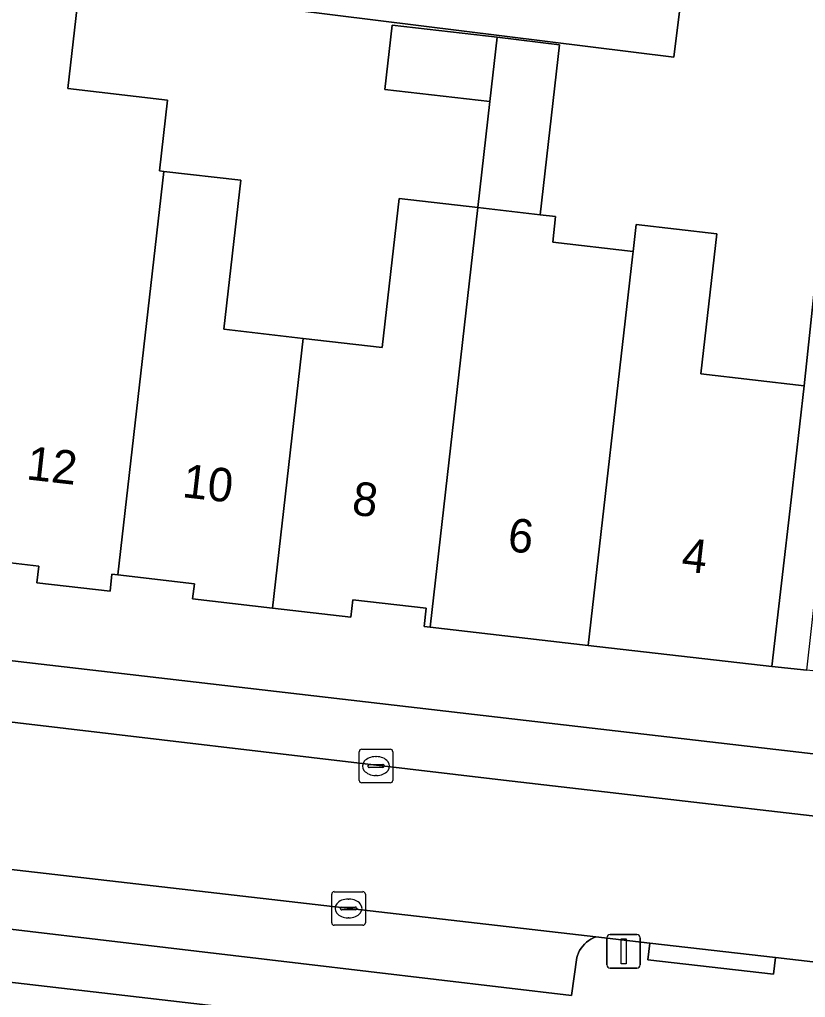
# Model space of a CAD drawing. Extents: x 161692 to 162379, y 380760 to 381678.
# Drawn here: x 162220.97 to 162244.38, y 380969.18 to 380998.31 of the extents above; entities that cross this region are included whole.
import ezdxf

# ---------------------------------------------------------------- set-up
doc = ezdxf.new("R2010")
doc.units = 0
for name, color, linetype in [('IMGEO_Erf', 7, 'Continuous'), ('IMGEO_Kolk', 7, 'Continuous'), ('IMGEO_Lichtmast', 7, 'Continuous'), ('IMGEO_Pand', 7, 'Continuous'), ('IMGEO_Pand_nummerreeks', 7, 'Continuous'), ('IMGEO_Parkeervlak_open', 7, 'Continuous'), ('IMGEO_Rijbaan_lokaal_open', 7, 'Continuous'), ('IMGEO_Voetpad_open', 7, 'Continuous')]:
    doc.layers.add(name, color=color, linetype=linetype)

msp = doc.modelspace()

# ---------------------------------------------------------------- linework, layer by layer
at = {"layer": 'IMGEO_Erf'}
for points in [[(162243.4, 381020.812), (162240.462, 380997.193), (162222.765, 380999.395), (162222.404, 380996.253), (162225.376, 380995.911), (162225.133, 380993.801), (162225.263, 380993.786), (162227.56, 380993.522), (162227.05, 380989.089), (162229.422, 380988.816), (162231.772, 380988.546), (162232.282, 380992.981), (162234.62, 380992.712), (162234.98, 380995.872), (162231.849, 380996.232), (162232.07, 380998.148), (162235.198, 380997.786), (162237.056, 380997.556), (162236.474, 380992.498), (162236.938, 380992.445), (162236.851, 380991.684), (162239.249, 380991.407), (162239.34, 380992.207), (162241.745, 380991.931), (162241.265, 380987.76), (162244.346, 380987.406), (162244.72, 380990.969)], [(162201.609, 380968.761), (162207.645, 380968.054), (162213.628, 380967.354), (162219.651, 380966.648), (162225.584, 380965.954), (162231.529, 380965.258), (162237.279, 380964.585), (162237.637, 380967.679), (162151.694, 380977.634)]]:
    msp.add_lwpolyline(points, dxfattribs=at)
at = {"layer": 'IMGEO_Kolk'}
for p, q in [((162231.087, 380975.651), (162231.087, 380976.503)), ((162231.162, 380976.577), (162232.014, 380976.577)), ((162232.088, 380976.503), (162232.088, 380975.651)), ((162231.575, 380976.357), (162231.6, 380976.357)), ((162231.346, 380976.071), (162231.346, 380976.083)), ((162231.784, 380976.034), (162231.386, 380976.034)), ((162231.389, 380976.12), (162231.787, 380976.12)), ((162231.83, 380976.083), (162231.83, 380976.071)), ((162232.014, 380975.577), (162231.162, 380975.577)), ((162231.598, 380975.797), (162231.573, 380975.797)), ((162230.269, 380971.409), (162230.269, 380972.261)), ((162230.344, 380972.335), (162231.196, 380972.335)), ((162230.757, 380972.115), (162230.782, 380972.115)), ((162231.27, 380972.261), (162231.27, 380971.409)), ((162230.528, 380971.829), (162230.528, 380971.841)), ((162230.966, 380971.792), (162230.568, 380971.792)), ((162230.571, 380971.878), (162230.969, 380971.878)), ((162231.012, 380971.841), (162231.012, 380971.829)), ((162230.78, 380971.555), (162230.755, 380971.555)), ((162231.196, 380971.335), (162230.344, 380971.335))]:
    msp.add_line(p, q, dxfattribs=at)
for points in [[(162231.087, 380975.651), (162231.087, 380976.503)], [(162231.162, 380976.577), (162232.014, 380976.577)], [(162232.088, 380976.503), (162232.088, 380975.651)], [(162232.014, 380975.577), (162231.162, 380975.577)], [(162230.269, 380971.409), (162230.269, 380972.261)], [(162230.344, 380972.335), (162231.196, 380972.335)], [(162231.27, 380972.261), (162231.27, 380971.409)], [(162231.196, 380971.335), (162230.344, 380971.335)]]:
    msp.add_lwpolyline(points, dxfattribs=at)
for centre, radius, start, end in [((162231.164, 380976.501), 0.0765, 91.552, 178.448), ((162231.164, 380976.501), 0.0765, 91.552, 178.448), ((162232.012, 380976.501), 0.0765, 1.552, 88.448), ((162232.012, 380976.501), 0.0765, 1.552, 88.448), ((162231.386, 380976.08), 0.0403, 85.8775, 175.7526), ((162231.383, 380976.07), 0.0366, 178.938, 274.7102), ((162231.787, 380976.077), 0.043, 264.8664, 352.4533), ((162231.791, 380976.082), 0.0386, 1.7309, 96.639), ((162231.164, 380975.653), 0.0765, 181.552, 268.448), ((162231.164, 380975.653), 0.0765, 181.552, 268.448), ((162232.012, 380975.653), 0.0765, 271.552, 358.448), ((162232.012, 380975.653), 0.0765, 271.552, 358.448), ((162230.346, 380972.259), 0.0765, 91.552, 178.448), ((162230.346, 380972.259), 0.0765, 91.552, 178.448), ((162231.194, 380972.259), 0.0765, 1.552, 88.448), ((162231.194, 380972.259), 0.0765, 1.552, 88.448), ((162230.568, 380971.838), 0.0403, 85.8775, 175.7526), ((162230.565, 380971.828), 0.0366, 178.938, 274.7102), ((162230.969, 380971.835), 0.043, 264.8664, 352.4533), ((162230.973, 380971.84), 0.0386, 1.7309, 96.639), ((162230.346, 380971.411), 0.0765, 181.552, 268.448), ((162230.346, 380971.411), 0.0765, 181.552, 268.448), ((162231.194, 380971.411), 0.0765, 271.552, 358.448), ((162231.194, 380971.411), 0.0765, 271.552, 358.448)]:
    msp.add_arc(centre, radius, start, end, dxfattribs=at)
for centre, major_axis, ratio, start_param, end_param in [((162231.574, 380976.077), (-0.387, 0.002), 0.722429, 4.712389, 7.853982), ((162231.599, 380976.077), (-0.39, 0.002), 0.717154, 1.570796, 4.712389), ((162230.756, 380971.835), (-0.387, 0.002), 0.722429, 4.712389, 7.853982), ((162230.781, 380971.835), (-0.39, 0.002), 0.717154, 1.570796, 4.712389)]:
    msp.add_ellipse(centre, major_axis=major_axis, ratio=ratio, start_param=start_param, end_param=end_param, dxfattribs=at)
at = {"layer": 'IMGEO_Lichtmast'}
for p, q in [((162238.467, 380970.158), (162238.467, 380970.958)), ((162238.467, 380970.958), (162238.467, 380970.158)), ((162238.567, 380971.058), (162239.357, 380971.058)), ((162239.357, 380971.058), (162238.567, 380971.058)), ((162239.457, 380970.958), (162239.457, 380970.158)), ((162239.457, 380970.158), (162239.457, 380970.958)), ((162239.357, 380970.058), (162238.567, 380970.058)), ((162238.567, 380970.058), (162239.357, 380970.058))]:
    msp.add_line(p, q, dxfattribs=at)
msp.add_lwpolyline([(162238.887, 380970.933), (162239.037, 380970.933), (162239.037, 380970.183), (162238.887, 380970.183), (162238.887, 380970.933)], dxfattribs=at)
for centre, start, end in [((162238.567, 380970.958), 90, 180), ((162238.567, 380970.958), 90, 180), ((162239.357, 380970.958), 0, 90), ((162239.357, 380970.958), 360, 90), ((162238.567, 380970.158), 180, 270), ((162238.567, 380970.158), 180, 270), ((162239.357, 380970.158), 270, 0), ((162239.357, 380970.158), 270, 0)]:
    msp.add_arc(centre, 0.1, start, end, dxfattribs=at)
at = {"layer": 'IMGEO_Pand'}
for points in [[(162218.733, 380996.103), (162220.689, 380995.878), (162220.007, 380989.877), (162220.193, 380989.856), (162219.335, 380982.287), (162221.542, 380982.034), (162221.485, 380981.538), (162223.663, 380981.287), (162223.721, 380981.791), (162223.895, 380981.771), (162225.263, 380993.786), (162225.133, 380993.801), (162225.376, 380995.911), (162222.404, 380996.253), (162222.765, 380999.395), (162220.182, 380999.692), (162217.501, 381000), (162215.751, 381000.201), (162215.728, 381000.002), (162215.184, 381000), (162214.779, 380996.557)], [(162235.198, 380997.786), (162232.07, 380998.148), (162231.849, 380996.232), (162234.98, 380995.872)], [(162235.198, 380997.786), (162234.98, 380995.872), (162234.62, 380992.712), (162236.474, 380992.498), (162237.056, 380997.556)], [(162228.508, 380980.779), (162229.422, 380988.816), (162227.05, 380989.089), (162227.56, 380993.522), (162225.263, 380993.786), (162223.895, 380981.771), (162226.175, 380981.508), (162226.123, 380981.054)], [(162228.508, 380980.779), (162230.839, 380980.511), (162230.898, 380981.027), (162233.083, 380980.776), (162233.02, 380980.229), (162233.197, 380980.209), (162234.62, 380992.712), (162232.282, 380992.981), (162231.772, 380988.546), (162229.422, 380988.816)], [(162239.249, 380991.407), (162236.851, 380991.684), (162236.938, 380992.445), (162236.474, 380992.498), (162234.62, 380992.712), (162233.197, 380980.209), (162237.909, 380979.667), (162239.23, 380991.241)], [(162244.346, 380987.406), (162241.265, 380987.76), (162241.745, 380991.931), (162239.34, 380992.207), (162239.249, 380991.407), (162239.23, 380991.241), (162237.909, 380979.667), (162243.384, 380979.037), (162243.955, 380984.005)]]:
    msp.add_lwpolyline(points, close=True, dxfattribs=at)
at = {"layer": 'IMGEO_Parkeervlak_open'}
for points in [[(162151.502, 380980.668), (162151.388, 380979.333), (162167.761, 380977.178), (162204.036, 380973.022), (162209.175, 380972.577), (162237.409, 380969.246), (162237.568, 380970.375), (162237.587, 380970.436), (162237.617, 380970.51), (162237.654, 380970.582), (162237.697, 380970.65), (162237.746, 380970.715), (162237.8, 380970.774), (162237.86, 380970.828), (162237.924, 380970.877), (162237.992, 380970.92), (162238.064, 380970.957), (162238.139, 380970.987), (162209.076, 380974.336), (162204.645, 380974.845), (162167.574, 380979.115)], [(162211.998, 380978.391), (162215.824, 380977.959), (162218.041, 380977.706), (162235.388, 380975.654), (162249.998, 380973.973), (162263.299, 380972.416), (162263.245, 380972.436), (162263.192, 380972.46), (162263.141, 380972.489), (162263.093, 380972.522), (162263.048, 380972.56), (162263.007, 380972.601), (162262.969, 380972.646), (162262.936, 380972.694), (162262.907, 380972.745), (162262.883, 380972.798), (162262.863, 380972.853), (162262.849, 380972.91), (162262.997, 380974.306), (162218.785, 380979.443), (162212.65, 380980.129), (162212.574, 380979.417), (162212.508, 380978.837)]]:
    msp.add_lwpolyline(points, dxfattribs=at)
at = {"layer": 'IMGEO_Rijbaan_lokaal_open'}
msp.add_lwpolyline([(162249.998, 380973.973), (162235.388, 380975.654), (162218.041, 380977.706), (162215.824, 380977.959), (162211.998, 380978.391), (162203.973, 380979.287), (162202.907, 380979.427), (162198.434, 380979.943), (162169.492, 380983.06), (162151.798, 380985.204), (162150.086, 380985.412), (162149.526, 380981.366), (162151.213, 380981.156), (162167.574, 380979.115), (162204.645, 380974.845), (162209.076, 380974.336), (162238.139, 380970.987), (162239.743, 380970.803), (162243.486, 380970.372), (162245.292, 380970.164), (162262.905, 380968.135), (162264.234, 380968.027), (162265.65, 380967.846)], dxfattribs=at)
at = {"layer": 'IMGEO_Voetpad_open'}
for points in [[(162222.765, 380999.395), (162240.462, 380997.193), (162243.4, 381020.812)], [(162267.156, 380972.086), (162268.333, 380982.205), (162264.474, 380982.653), (162263.857, 380976.81), (162244.419, 380978.93), (162243.384, 380979.037), (162237.909, 380979.667), (162233.197, 380980.209), (162233.02, 380980.229), (162233.083, 380980.776), (162230.898, 380981.027), (162230.839, 380980.511), (162228.508, 380980.779)], [(162228.508, 380980.779), (162226.123, 380981.054), (162226.175, 380981.508), (162223.895, 380981.771), (162223.721, 380981.791), (162223.663, 380981.287), (162221.485, 380981.538), (162221.542, 380982.034), (162219.335, 380982.287), (162219.234, 380981.781), (162213.169, 380982.478), (162212.65, 380980.129), (162218.785, 380979.443), (162262.997, 380974.306)], [(162144.381, 380978.567), (162151.694, 380977.634), (162237.637, 380967.679), (162239.402, 380967.475), (162246.002, 380966.693), (162252.702, 380965.848), (162260.437, 380964.933), (162266.252, 380964.317), (162266.637, 380967.629)], [(162245.292, 380970.164), (162243.486, 380970.372), (162243.429, 380969.876), (162239.686, 380970.307), (162239.743, 380970.803), (162238.139, 380970.987), (162238.064, 380970.957), (162237.992, 380970.92), (162237.924, 380970.877), (162237.86, 380970.828), (162237.8, 380970.774), (162237.746, 380970.715), (162237.697, 380970.65), (162237.654, 380970.582), (162237.617, 380970.51), (162237.587, 380970.436), (162237.568, 380970.375), (162237.409, 380969.246), (162209.175, 380972.577), (162204.036, 380973.022), (162167.761, 380977.178)]]:
    msp.add_lwpolyline(points, dxfattribs=at)
for points in [[(162245.729, 380990.862), (162244.72, 380990.969), (162244.346, 380987.406), (162243.955, 380984.005), (162243.384, 380979.037), (162244.419, 380978.93), (162244.984, 380983.899), (162245.109, 380984.99)], [(162239.743, 380970.803), (162239.686, 380970.307), (162243.429, 380969.876), (162243.486, 380970.372)]]:
    msp.add_lwpolyline(points, close=True, dxfattribs=at)

# ---------------------------------------------------------------- texts
at = {"layer": 'IMGEO_Pand_nummerreeks'}
for s, rotation, p in [('12', 353.5415, (162221.144, 380984.618)), ('10', 353.4216, (162225.789, 380984.09)), ('8', 353.4469, (162230.843, 380983.569)), ('6', 353.4396, (162235.48, 380982.483)), ('4', 353.4396, (162240.662, 380981.887))]:
    msp.add_text(s, height=1, rotation=rotation, dxfattribs=at).set_placement(p)

doc.saveas('drawing.dxf')
